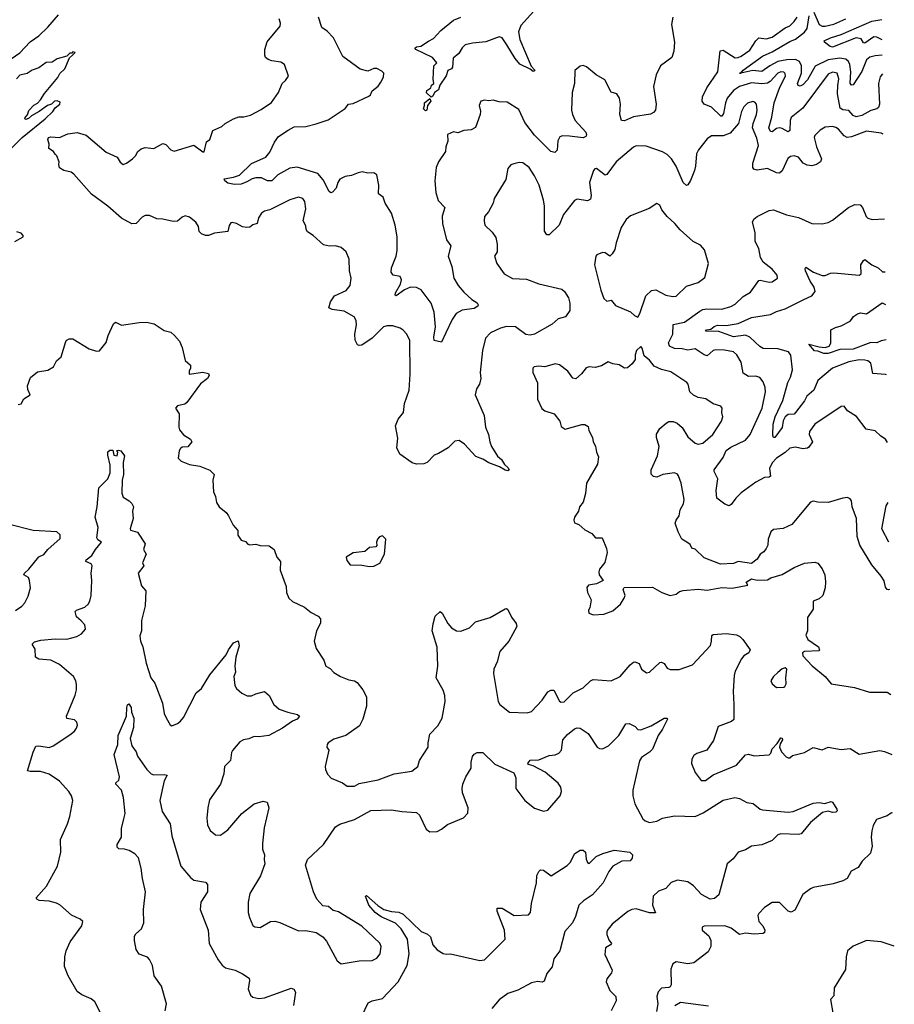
# Model space of a CAD drawing. Extents: x 2057697 to 2160550, y 827490 to 1016834.
# Tile 328 of 509: x 2138374 to 2144304, y 944482 to 951158. Entities that reach past the tile are written whole.
import ezdxf

# ---------------------------------------------------------------- set-up
doc = ezdxf.new("R2010")
doc.units = 0

msp = doc.modelspace()

# ---------------------------------------------------------------- linework, layer by layer
at = {"layer": '0CON20XD'}
for points in [[(2138317, 950893), (2138375, 950932.5), (2138445, 951006.7), (2138505, 951047.5), (2138565, 951107.5), (2138638.5, 951191.5)], [(2144229.6, 950382.7), (2144215, 950388.5), (2144115, 950402), (2144015, 950363.1), (2143985, 950359.3), (2143965, 950371.2), (2143926.9, 950415), (2143907.4, 950427.4), (2143885, 950433.1), (2143835, 950428.6), (2143801.3, 950408.7), (2143766.4, 950373.6), (2143760.8, 950359.2), (2143776.1, 950295), (2143811.5, 950215), (2143803.1, 950195), (2143775.9, 950175.9), (2143745, 950166.1), (2143712.3, 950172.3), (2143685.3, 950185.3), (2143655, 950225.6), (2143625, 950235.5), (2143600.4, 950229.6), (2143582.7, 950217.3), (2143545, 950132), (2143525, 950116.7), (2143505, 950120), (2143445, 950149.1), (2143375, 950138.5), (2143350.8, 950145), (2143344.5, 950155), (2143345.5, 950185.5), (2143383.8, 950305), (2143372.5, 950355), (2143343.1, 950425), (2143346.8, 950455), (2143370.4, 950515), (2143375.4, 950545.4), (2143368.9, 950585), (2143358.3, 950598.3), (2143345, 950603.1), (2143308, 950592), (2143285, 950567.5), (2143268.5, 950535), (2143248.5, 950455), (2143191.5, 950388.5), (2143145, 950370.4), (2143065, 950370), (2143035, 950350), (2142976.2, 950275), (2142962.7, 950247.3), (2142956.9, 950165), (2142948.6, 950135), (2142922.4, 950067.6), (2142905, 950037.5), (2142895, 950033.8), (2142873.7, 950053.7), (2142825, 950165.7), (2142794, 950214), (2142765, 950244.4), (2142732, 950262), (2142621.1, 950301.1), (2142555, 950302.5), (2142535, 950294.5), (2142419.2, 950195), (2142355, 950108.8), (2142345, 950103.3), (2142285, 950150), (2142273.6, 950146.4), (2142264.1, 950135.9), (2142238, 950055), (2142250, 949965), (2142245, 949941.2), (2142225, 949930), (2142155, 949940), (2142135, 949932), (2142062.2, 949837.8), (2142031.4, 949765), (2141965, 949698.8), (2141948.8, 949698.8), (2141932.9, 949725), (2141931.5, 949895), (2141925.5, 949935), (2141895.3, 950035), (2141865, 950098.8), (2141829.2, 950155), (2141785, 950186.9), (2141761.2, 950188.8), (2141725, 950180.8), (2141705, 950173.8), (2141685, 950150), (2141670, 950075), (2141592, 949945), (2141583.8, 949915), (2141553.3, 949855), (2141526.4, 949823.6), (2141522.5, 949795), (2141527.5, 949765), (2141577.8, 949717.8), (2141601.7, 949681.7), (2141612, 949635), (2141612.5, 949585), (2141593.3, 949555), (2141610, 949505), (2141660, 949435), (2141715, 949402.5), (2141809.7, 949399.7), (2141895, 949366), (2142050.6, 949330.6), (2142068, 949315), (2142095, 949272.5), (2142104, 949235), (2142104, 949186), (2142075, 949143.3), (2142025, 949130), (2141985.5, 949094.5), (2141865, 949025.5), (2141835, 949020), (2141805, 949024.5), (2141735.3, 949075.3), (2141675, 949077.5), (2141633.6, 949066.4), (2141565.4, 949034.6), (2141531.7, 948998.3), (2141511.9, 948915), (2141496, 948765), (2141500, 948725), (2141492.3, 948687.7), (2141472, 948655), (2141462, 948615), (2141524.4, 948475), (2141532.1, 948395), (2141552.5, 948345), (2141560.9, 948295), (2141572.7, 948265), (2141615, 948198), (2141642, 948175), (2141662, 948142), (2141685, 948122.5), (2141692.5, 948105), (2141685, 948100), (2141665, 948104.2), (2141626.9, 948126.9), (2141555, 948152.5), (2141515, 948177.5), (2141465.9, 948195.9), (2141390.9, 948280.9), (2141354.1, 948304.1), (2141325, 948301.2), (2141280, 948255), (2141215, 948216.2), (2141185, 948206), (2141136.7, 948155), (2141115, 948146), (2141065, 948144), (2141035, 948152.5), (2140951.7, 948211.7), (2140932.5, 948255), (2140938.3, 948321.7), (2140922, 948405), (2140940.3, 948449.7), (2140976, 948495), (2140984.3, 948555), (2141015.8, 948645.8), (2141021.2, 948755), (2141018.9, 948985), (2140997.6, 949027.6), (2140975, 949052), (2140955, 949065.8), (2140905, 949082), (2140865, 949082.5), (2140840, 949075), (2140765, 948999.4), (2140695, 948951.9), (2140675, 948949.2), (2140664.5, 948954.5), (2140650, 948985), (2140646.7, 949025), (2140658.2, 949088.2), (2140655, 949117.5), (2140643.1, 949143.1), (2140575, 949182.2), (2140493.4, 949193.4), (2140471.2, 949205), (2140481.4, 949245), (2140509.2, 949285), (2140587.6, 949322.4), (2140615.8, 949355), (2140620.8, 949405), (2140610, 949455), (2140608.6, 949535), (2140588, 949585), (2140555, 949612.5), (2140515.5, 949625.5), (2140475, 949622.5), (2140435, 949631.9), (2140365, 949695.8), (2140325, 949719.2), (2140316.9, 949735), (2140315, 949760), (2140295.8, 949795), (2140314.4, 949875), (2140308.1, 949925), (2140295, 949946), (2140265, 949954), (2140205, 949937.5), (2140070.9, 949869.1), (2140035, 949859.2), (2140013.8, 949845), (2139994, 949815), (2139985, 949776.7), (2139955, 949767.5), (2139935, 949751.2), (2139915, 949748), (2139885, 949754), (2139845, 949776.2), (2139815, 949783.3), (2139805, 949780), (2139795, 949762.5), (2139785, 949722.5), (2139695, 949711.2), (2139655, 949693.8), (2139635, 949693.8), (2139607.5, 949705), (2139592.3, 949722.3), (2139586, 949755), (2139568.8, 949785), (2139525, 949818), (2139497.3, 949827.3), (2139475, 949820), (2139445, 949792), (2139415, 949788.8), (2139345, 949806), (2139305, 949808.8), (2139255, 949829.2), (2139225, 949829.2), (2139205, 949819.2), (2139165, 949775.6), (2139135, 949773.1), (2139065, 949811.5), (2138972.5, 949892.5), (2138860.5, 949975), (2138741.5, 950111.5), (2138723.5, 950123.5), (2138673.3, 950135), (2138645, 950154), (2138638.8, 950175), (2138642.5, 950195), (2138626.7, 950235), (2138615.8, 950245.8), (2138603.3, 950265), (2138571.2, 950285), (2138574, 950315), (2138565.8, 950345), (2138570, 950360), (2138585, 950364.2), (2138645, 950360), (2138700, 950385), (2138765, 950391.9), (2138825, 950375.6), (2138960.6, 950260.6), (2139036.2, 950226.2), (2139055, 950191.2), (2139075, 950176), (2139098.8, 950185), (2139139.2, 950215), (2139159.2, 950235), (2139175.8, 950264.2), (2139198, 950282), (2139225, 950290.8), (2139285, 950284.2), (2139345, 950318), (2139365, 950310.8), (2139400, 950275), (2139422.7, 950267.3), (2139555, 950307.1), (2139615, 950260.8), (2139625, 950261.2), (2139640.5, 950329.5), (2139662.5, 950345), (2139684.2, 950405.8), (2139745, 950433.3), (2139766.7, 950455), (2139825, 950486), (2139860.9, 950499.1), (2139895, 950498.9), (2139938.6, 950511.4), (2140010.9, 950549.1), (2140082.6, 950597.4), (2140130, 950665), (2140154.2, 950725), (2140176.2, 950745), (2140196.2, 950775), (2140170, 950855), (2140145, 950870.8), (2140085, 950878), (2140058.3, 950888.3), (2140041.7, 950901.7), (2140036.2, 950916.2), (2140036, 950955), (2140052, 951008), (2140140.8, 951115), (2140142.5, 951135), (2140133, 951163)], [(2142803.5, 951175), (2142794.5, 951125), (2142814.4, 951005), (2142810.5, 950945), (2142795, 950901.2), (2142718, 950845), (2142690, 950785), (2142671.9, 950705), (2142689.2, 950585), (2142685.8, 950544.2), (2142672.3, 950527.7), (2142652, 950518), (2142535, 950499.4), (2142475, 950471.4), (2142455, 950473.8), (2142444.2, 950515), (2142448.9, 950585), (2142441.4, 950625), (2142423.3, 950655), (2142385, 950666.7), (2142341.1, 950751.1), (2142283.3, 950785), (2142218.3, 950838.3), (2142195, 950847.5), (2142175, 950842.5), (2142137.5, 950812.5), (2142136.2, 950725), (2142119.4, 950665), (2142114.6, 950544.6), (2142121.5, 950515), (2142141.1, 950475), (2142213.6, 950395), (2142218.2, 950375), (2142212.9, 950365), (2142195, 950356.4), (2142101.3, 950368.7), (2142055, 950370), (2142036.8, 950363.2), (2142023.6, 950336.4), (2142017.5, 950272.5), (2142003.3, 950256.7), (2141975, 950264.2), (2141864.3, 950374.3), (2141800.3, 950460.3), (2141758.7, 950548.7), (2141678.8, 950598.8), (2141625, 950600), (2141585, 950611.2), (2141555, 950606.7), (2141525, 950612.5), (2141500, 950605), (2141490, 950575), (2141498, 950538), (2141495.7, 950515), (2141465, 950428), (2141435, 950410.8), (2141385, 950405.8), (2141345, 950390), (2141315, 950397.5), (2141275, 950380), (2141276.7, 950335), (2141263.9, 950296.1), (2141261.2, 950265), (2141214.3, 950195), (2141198.2, 950155), (2141189.6, 950065), (2141196, 949986), (2141212.1, 949932.1), (2141256.2, 949885), (2141238.5, 949825), (2141240.5, 949775), (2141268.1, 949665), (2141297.5, 949625), (2141280, 949555), (2141303.3, 949485), (2141318.5, 949405), (2141346.6, 949356.6), (2141385, 949310), (2141439.7, 949259.7), (2141475, 949238.8), (2141483.3, 949225), (2141480, 949215), (2141455, 949200), (2141375, 949187.5), (2141333.8, 949166.2), (2141305.7, 949125), (2141264.3, 949035), (2141235, 948972.5), (2141185, 948982.5), (2141182.2, 949005), (2141193.9, 949075), (2141185, 949173.8), (2141165, 949236), (2141097.3, 949327.3), (2141065, 949341.4), (2141025, 949343.3), (2140982.7, 949327.3), (2140926.2, 949285), (2140919.3, 949289.3), (2140922.2, 949305), (2140955.6, 949364.4), (2140962, 949395), (2140955, 949416.7), (2140907.5, 949425), (2140892.5, 949445), (2140896, 949475), (2140926.3, 949553.7), (2140933.2, 949593.2), (2140933.5, 949685), (2140920.5, 949765), (2140895, 949846.7), (2140851.4, 949915), (2140839.2, 949955), (2140806.6, 949976.6), (2140810, 950035), (2140795, 950106.2), (2140775, 950118.6), (2140735, 950116.2), (2140695.3, 950125.3), (2140669.5, 950120.5), (2140625, 950101.2), (2140582, 950095), (2140545, 950076.7), (2140530.9, 950055), (2140520, 950015), (2140495, 949987.5), (2140485, 949984), (2140473.1, 949993.1), (2140432.6, 950072.6), (2140395.9, 950115.9), (2140255, 950157), (2140205, 950150.2), (2140124.6, 950105.4), (2140084.7, 950064.7), (2140055, 950064.7), (2140015, 950084.7), (2139975, 950085.4), (2139950.3, 950079.7), (2139915, 950058.2), (2139875, 950043.5), (2139830.9, 950040.9), (2139785, 950049.2), (2139764.5, 950065), (2139760.3, 950079.7), (2139825, 950090.6), (2139865, 950104.4), (2139945, 950183.5), (2140043.6, 950226.4), (2140071.2, 950258.8), (2140102.5, 950327.5), (2140128.8, 950365), (2140195, 950409.2), (2140235, 950432), (2140315, 950434.5), (2140385, 950451.2), (2140465, 950479.5), (2140581.2, 950555), (2140603.8, 950585), (2140635, 950590), (2140741.2, 950638.8), (2140752.3, 950647.7), (2140763.8, 950675), (2140803.9, 950706.1), (2140823.3, 950735), (2140841.7, 950768.3), (2140843.8, 950795), (2140829.7, 950809.7), (2140795, 950825.8), (2140775, 950827.5), (2140735, 950808.8), (2140682.5, 950822.5), (2140565, 950908.9), (2140501.4, 951035), (2140459.4, 951079.4), (2140424, 951105), (2140401.2, 951175)], [(2141860.4, 951215), (2141772.1, 951117.9), (2141756.1, 951075), (2141765, 951022.5), (2141842.3, 950842.3), (2141866.7, 950815), (2141865, 950810), (2141855, 950806.7), (2141835, 950823.3), (2141765, 950856), (2141734.6, 950895), (2141678.3, 950988.3), (2141645, 951034.5), (2141625, 951041.5), (2141535, 951007.3), (2141445, 950999.1), (2141393.8, 950986.2), (2141375, 950968), (2141351.1, 950928.9), (2141314, 950896), (2141308.8, 950835), (2141302.5, 950825), (2141277.5, 950812.5), (2141265, 950777.5), (2141223.8, 950715), (2141215, 950681.2), (2141187.5, 950665), (2141175, 950638.8), (2141165, 950632.5), (2141132, 950662), (2141135, 950676.7), (2141162.5, 950695), (2141166.4, 950713.6), (2141182.5, 950725), (2141176.7, 950755), (2141183.3, 950845), (2141202.5, 950865), (2141172.3, 950902.3), (2141060, 950955), (2141052.5, 950965), (2141065, 950973.3), (2141095, 950978), (2141145, 951013.3), (2141180.7, 951029.3), (2141228.8, 951085), (2141314.5, 951155.5), (2141364.6, 951175.4)], [(2144224.1, 950790.4), (2144208.7, 950771.3), (2144196.5, 950725), (2144203.9, 950586.1), (2144197.7, 950562.3), (2144186.7, 950553.3), (2144145, 950542.7), (2144085, 950508.4), (2144045, 950498.8), (2144025, 950507.8), (2143995, 950541.9), (2143955, 950546.4), (2143936.9, 950556.9), (2143918.1, 950655), (2143922.4, 950712.4), (2143927.4, 950757.4), (2143916.4, 950795), (2143885, 950802.4), (2143855, 950788.7), (2143685, 950558.2), (2143605.9, 950494.1), (2143598.2, 950475), (2143595, 950407.5), (2143585, 950397.5), (2143545, 950420.6), (2143525, 950424.7), (2143505, 950420), (2143475, 950398.6), (2143465, 950399.2), (2143452.9, 950425), (2143473.9, 950496.1), (2143489.8, 950595), (2143528.8, 950701.2), (2143566.2, 950775), (2143565, 950793.8), (2143555, 950802.5), (2143535, 950804.6), (2143515, 950795.9), (2143462.3, 950737.7), (2143445, 950728.1), (2143405, 950722), (2143335, 950728.8), (2143255.6, 950705), (2143215, 950677.6), (2143172.1, 950625), (2143160, 950595), (2143147.2, 950522.8), (2143135, 950504.4), (2143127.3, 950502.7), (2143063.9, 950563.9), (2143015, 950585.4), (2143002.6, 950605), (2143004.7, 950635), (2143033.4, 950695), (2143108.7, 950805), (2143123.1, 950946.9), (2143145, 950951.8), (2143225, 950899.3), (2143245, 950900.4), (2143265, 950910.4), (2143325, 950951.5), (2143366.2, 951015), (2143385, 951033.8), (2143435, 951029.1), (2143475, 951038.8), (2143565, 951102.8), (2143595, 951116.8), (2143625, 951144.5), (2143645, 951175.7)], [(2144222.4, 950917.5), (2144175, 950913.2), (2144137.3, 950902.7), (2144115, 950884.6), (2144084.5, 950805.5), (2144024.4, 950715.6), (2144015, 950713.5), (2144005, 950726.7), (2144008.5, 950805), (2144003.4, 950855), (2143992.9, 950875), (2143975, 950890.6), (2143935, 950896), (2143854.8, 950885.2), (2143767.2, 950842.7), (2143715, 950749.6), (2143685, 950716.7), (2143665, 950707.1), (2143652.5, 950712.5), (2143648.1, 950725), (2143675.2, 950794.8), (2143675.2, 950845), (2143661.9, 950875), (2143635, 950887.9), (2143575, 950886.7), (2143515, 950873.6), (2143459.2, 950845), (2143405, 950806.9), (2143345, 950812.4), (2143263.8, 950796.3), (2143254.4, 950794.4), (2143263.8, 950796.3), (2143278.6, 950815), (2143410, 950910), (2143475, 950939.1), (2143595, 951010.3), (2143635, 951025.7), (2143696, 951074), (2143712.4, 951097.6), (2143727.8, 951185)], [(2143757.9, 951207.9), (2143793.7, 951125), (2143814.5, 951114.5), (2143835, 951113.9), (2143895, 951127.4), (2143976.2, 951163.8)], [(2144221, 951020.7), (2144185, 951038.3), (2144165, 951040.5), (2144105, 950997.9), (2144095, 951000), (2144079.1, 951029.1), (2144045, 951034.8), (2143885, 950970.5), (2143868.5, 950975), (2143831.4, 951005), (2143828.8, 951015), (2143871.9, 951035), (2143943.5, 951056.5), (2144151.4, 951148.6), (2144219.1, 951160)], [(2138285, 950253.6), (2138391.2, 950358.8), (2138547.5, 950485), (2138600, 950535), (2138615, 950560), (2138647.5, 950585), (2138648.3, 950598.3), (2138627.5, 950607.5), (2138610, 950605), (2138590, 950585), (2138563.9, 950576.1), (2138507.5, 950535), (2138453.8, 950506.2), (2138435, 950487.5), (2138415, 950480), (2138410, 950485), (2138412.5, 950495), (2138427, 950513), (2138437, 950543), (2138470.7, 950579.3), (2138495, 950592.5), (2138516.4, 950613.6), (2138543.6, 950656.4), (2138632.5, 950765), (2138647, 950793), (2138680, 950825), (2138711.7, 950898.3), (2138731.7, 950918.3), (2138750, 950935), (2138735, 950940), (2138728.3, 950931.7), (2138715, 950930), (2138695, 950910), (2138628.3, 950891.7), (2138595, 950870), (2138555, 950867.5), (2138505, 950832.5), (2138460, 950815), (2138425, 950792.5), (2138375, 950782.5), (2138353, 950757)], [(2141125, 950540), (2141112.9, 950552.9), (2141120, 950575), (2141118.8, 950595), (2141155, 950623.3), (2141161.2, 950605), (2141140, 950575), (2141135, 950543.8), (2141125, 950540)], [(2142565, 949140), (2142580, 949165), (2142620, 949285), (2142658.8, 949321.2), (2142686.8, 949326.8), (2142755, 949289.2), (2142801.7, 949281.7), (2142825, 949284.2), (2142895, 949351.1), (2142975, 949377.1), (2143019.8, 949410.2), (2143044.3, 949505), (2143016.9, 949596.9), (2142989.1, 949629.1), (2142941.2, 949655), (2142853.1, 949733.1), (2142816.3, 949776.3), (2142763.2, 949823.2), (2142728.8, 949868.8), (2142715, 949901.2), (2142695, 949912), (2142642.7, 949877.3), (2142515, 949827.1), (2142486.6, 949803.4), (2142451.3, 949748.7), (2142418.1, 949645), (2142410.5, 949599.5), (2142390.3, 949569.7), (2142375, 949553.8), (2142345, 949576.2), (2142325, 949578.8), (2142286.4, 949563.6), (2142280, 949555), (2142271.2, 949495), (2142314.2, 949325), (2142335, 949267.5), (2142355, 949248.8), (2142385, 949256.7), (2142415, 949219.2), (2142516.1, 949176.1), (2142541.7, 949151.7), (2142565, 949140)], [(2144257.9, 948291.8), (2144245, 948314), (2144213.8, 948333.8), (2144175, 948370), (2144112.7, 948382.7), (2144048.3, 948468.3), (2143987.5, 948505), (2143965, 948536.7), (2143945, 948536.2), (2143765, 948415.7), (2143728.6, 948365), (2143726.9, 948345), (2143748.6, 948295), (2143725, 948260), (2143715, 948252.9), (2143685, 948249.1), (2143635, 948259.2), (2143595, 948253.1), (2143565, 948223.3), (2143505.6, 948185), (2143475, 948154.3), (2143457.9, 948115), (2143465, 948064), (2143455, 948056.9), (2143425, 948054.4), (2143365, 948021.5), (2143265, 947951.1), (2143228.8, 947915), (2143198.8, 947871.2), (2143185, 947861.9), (2143155, 947872.5), (2143101.9, 947915), (2143095.4, 947965), (2143107.1, 948045), (2143082, 948095), (2143083.8, 948105), (2143145, 948190), (2143165, 948237.5), (2143195, 948259.6), (2143295, 948306.9), (2143327.8, 948345), (2143407.5, 948525), (2143431.4, 948635), (2143428.6, 948665), (2143415, 948703.3), (2143392.9, 948732.9), (2143365, 948740), (2143315, 948738.9), (2143280.5, 948760.5), (2143265.4, 948835), (2143236.1, 948886.1), (2143215, 948905.4), (2143152.6, 948917.4), (2143095, 948920), (2143075, 948914.4), (2143035, 948879.6), (2143015, 948885.4), (2142955, 948926.2), (2142905, 948917.5), (2142865, 948927.1), (2142815, 948928), (2142779.4, 948945), (2142772.2, 948967.8), (2142801.8, 949025), (2142805, 949090.8), (2142881.8, 949108.2), (2142985, 949182.7), (2143005, 949193.6), (2143032.7, 949197.3), (2143135, 949195.8), (2143195.8, 949214.2), (2143225, 949228.5), (2143279.5, 949280.5), (2143328.9, 949311.1), (2143385, 949389.2), (2143395, 949392.5), (2143455, 949378.8), (2143475, 949380), (2143513.3, 949405), (2143510, 949425), (2143477, 949467), (2143415, 949513.3), (2143396.9, 949545), (2143385.5, 949605.5), (2143360, 949655), (2143361.4, 949715), (2143342.5, 949785), (2143350.8, 949805), (2143375, 949824.2), (2143455, 949864.3), (2143485, 949868.8), (2143572.5, 949835), (2143655, 949815.6), (2143745, 949775.8), (2143815.7, 949774.3), (2143855, 949782.9), (2143885, 949798.6), (2143992.5, 949885), (2144035.9, 949905.9), (2144071.7, 949901.7), (2144088, 949885), (2144112.7, 949822.7), (2144125, 949812), (2144155, 949804.2), (2144237.4, 949807.4)], [(2138342.5, 949655), (2138398.8, 949685), (2138398.8, 949695), (2138385, 949710), (2138355, 949720)], [(2144251.7, 948749.7), (2144245, 948751.2), (2144159.4, 948759.4), (2144145, 948828.6), (2144125.8, 948845), (2144105, 948850.4), (2144065, 948850.9), (2143995, 948838.9), (2143886.2, 948795), (2143785, 948710.8), (2143759.1, 948645), (2143712.1, 948605), (2143695.8, 948574.2), (2143635, 948494.2), (2143625, 948484.3), (2143585, 948481.2), (2143564.8, 948465.2), (2143551.1, 948438.9), (2143545, 948393.3), (2143495, 948324.2), (2143485, 948326.2), (2143480.2, 948340.2), (2143482.5, 948415), (2143495.4, 948465), (2143548.8, 948575), (2143581.7, 948698.3), (2143600.6, 948735), (2143613.8, 948785), (2143602.9, 948882.9), (2143586.7, 948905), (2143515, 948925.6), (2143415, 948927.7), (2143391.5, 948941.5), (2143325.3, 949005.3), (2143295, 949019.7), (2143215, 949008.3), (2143115, 949044.8), (2143023.8, 949045), (2143030, 949055), (2143061.1, 949058.9), (2143082.6, 949077.4), (2143105, 949086.7), (2143165, 949084.8), (2143245, 949098.8), (2143335, 949139.2), (2143465, 949158.1), (2143505, 949179.5), (2143563.6, 949196.4), (2143690.1, 949259.9), (2143744, 949286), (2143766.5, 949315), (2143760, 949345), (2143733.9, 949385), (2143701.5, 949455), (2143699.3, 949470.7), (2143705, 949480), (2143756.2, 949446.2), (2143815, 949423.3), (2143835, 949423.3), (2143870.9, 949439.1), (2143895, 949441.9), (2144065, 949426), (2144080, 949435), (2144077.5, 949495), (2144095, 949526.2), (2144105, 949532.5), (2144152.9, 949495), (2144195.7, 949475), (2144225, 949448.1), (2144242.3, 949447.3)], [(2144248.5, 948986.7), (2144215, 948981.4), (2144185, 948967.8), (2144145, 948969.4), (2144025, 948924.2), (2143935, 948921.2), (2143855, 948894.2), (2143826.2, 948895), (2143785, 948911.4), (2143762.2, 948912.2), (2143725, 948957.5), (2143795, 948938.9), (2143835, 948936.2), (2143862, 948945), (2143874.4, 948965), (2143874.1, 949055.9), (2143905, 949072), (2143945, 949082.9), (2144005.4, 949114.6), (2144015, 949125.8), (2144028.1, 949145), (2144055, 949164.4), (2144075, 949170), (2144115, 949162.9), (2144222.6, 949237.4), (2144245.3, 949226.3)], [(2138365, 948548.8), (2138383.6, 948553.6), (2138402.3, 948587.7), (2138445.6, 948614.4), (2138429.5, 948649.5), (2138428, 948675), (2138448.6, 948731.4), (2138495, 948770.8), (2138565, 948782.5), (2138603.8, 948805), (2138623.3, 948845), (2138655, 948872.5), (2138686.7, 948975), (2138695, 948986.2), (2138710, 948995), (2138735, 948993.8), (2138845, 948926.2), (2138895, 948910), (2138915, 948913.3), (2138960.7, 948969.3), (2138974.1, 949015.9), (2139010, 949095), (2139023.6, 949106.4), (2139065, 949086.7), (2139185, 949105.7), (2139235, 949107.1), (2139285.8, 949095.8), (2139355, 949050), (2139398.8, 949038.8), (2139425, 949017.5), (2139457.5, 948977.5), (2139476.7, 948935), (2139496.4, 948846.4), (2139532.5, 948815), (2139532.5, 948795), (2139522.5, 948775), (2139523.8, 948753.8), (2139615, 948768), (2139655, 948760), (2139660, 948745), (2139647.5, 948725), (2139600.7, 948689.3), (2139508.3, 948561.7), (2139495, 948552), (2139445, 948540), (2139431.4, 948525), (2139455.8, 948485), (2139453.8, 948395), (2139458.3, 948378.3), (2139485, 948343.3), (2139532.5, 948315), (2139542.5, 948295), (2139515, 948261.2), (2139475, 948258.8), (2139465, 948250), (2139456, 948234), (2139448.8, 948185), (2139470, 948165), (2139525, 948141.2), (2139595, 948131.2), (2139663.3, 948103.3), (2139692.5, 948075), (2139684, 948035), (2139687.7, 947957.7), (2139702, 947925), (2139708, 947885), (2139726.7, 947855), (2139775, 947816.7), (2139790, 947795), (2139821.7, 947731.7), (2139852.5, 947695), (2139853.8, 947663.8), (2139875, 947630), (2139905, 947620), (2139921.7, 947601.7), (2139935, 947596.7), (2139975, 947602), (2140005, 947592.9), (2140065, 947590), (2140098.8, 947565), (2140118.8, 947515), (2140143.3, 947485), (2140140.8, 947425), (2140180.6, 947315), (2140184.4, 947274.4), (2140200, 947235), (2140225, 947213.8), (2140305.5, 947175.5), (2140349.8, 947139.8), (2140397.5, 947115), (2140414.3, 947095), (2140414.2, 947065.8), (2140387.5, 947015), (2140370.8, 946945), (2140384.2, 946895), (2140436.2, 946815), (2140450, 946775), (2140478.3, 946758.3), (2140505, 946731.2), (2140550, 946705), (2140605, 946681.2), (2140645, 946676.2), (2140662.5, 946665), (2140701.2, 946615), (2140726.2, 946566.2), (2140726.6, 946503.4), (2140702, 946415), (2140679.1, 946370.9), (2140585, 946304.3), (2140505, 946280.6), (2140466.7, 946255), (2140458.8, 946245), (2140456.2, 946225), (2140470, 946205), (2140446.2, 946095), (2140446.7, 946075), (2140461.7, 946041.7), (2140485.9, 946015.9), (2140562.5, 945985), (2140595, 945961.2), (2140645, 945961.2), (2140675, 945980), (2140805, 946004.2), (2140914.3, 946045.7), (2141033.6, 946063.6), (2141073.3, 946095), (2141084, 946135), (2141143.3, 946225), (2141143.3, 946255), (2141156, 946315), (2141209.5, 946370.5), (2141237.8, 946422.2), (2141259.1, 946535), (2141257.1, 946575), (2141245, 946613.3), (2141198.8, 946695), (2141208.8, 946775), (2141205.9, 946904.1), (2141171.4, 947015), (2141178.7, 947061.3), (2141192, 947115), (2141225, 947146.2), (2141238.8, 947135), (2141278.1, 947065), (2141303.1, 947035), (2141335, 947013.5), (2141365, 947011.5), (2141424, 947035), (2141465, 947075.7), (2141565, 947105.7), (2141665, 947163.3), (2141675, 947166.2), (2141685, 947160), (2141708.1, 947108.1), (2141740, 947065), (2141744, 947045), (2141690.6, 946945), (2141630.5, 946875), (2141611.1, 946805), (2141589.5, 946755), (2141587.8, 946725), (2141617.5, 946535), (2141628.8, 946515), (2141695, 946464.2), (2141815, 946457.8), (2141845, 946467.5), (2141916.5, 946543.5), (2141955, 946601.2), (2141975, 946613.3), (2141995, 946613.3), (2142035, 946537.5), (2142045, 946530), (2142065, 946533.8), (2142125.9, 946594.1), (2142195, 946628.8), (2142244.4, 946675.6), (2142262.5, 946685), (2142384.6, 946675.4), (2142446.1, 946703.9), (2142514.2, 946785), (2142535, 946801.2), (2142545, 946803.3), (2142575, 946792.5), (2142591.2, 946755), (2142625, 946728.8), (2142645, 946733.8), (2142715, 946800), (2142725, 946802), (2142745, 946792), (2142765, 946762), (2142785, 946751.4), (2142845, 946752.9), (2142935, 946784.4), (2143057.1, 946915), (2143065.8, 946945), (2143066.7, 946983.3), (2143075, 946990), (2143165, 946995.6), (2143235, 946987.5), (2143256.7, 946975), (2143277.5, 946955), (2143326.9, 946885), (2143318.6, 946865), (2143285, 946846), (2143269.2, 946825), (2143225, 946740), (2143218.3, 946711.7), (2143210.6, 946605), (2143217.1, 946515), (2143215.9, 946414.1), (2143199.5, 946400.5), (2143110, 946365), (2143079.1, 946270.9), (2143033.9, 946206.1), (2142966.1, 946183.9), (2142945, 946170), (2142932, 946145), (2142930, 946115), (2142954.1, 946054.1), (2142995, 946000), (2143025, 945999.2), (2143075, 946037.5), (2143235.4, 946104.6), (2143295.7, 946174.3), (2143315, 946179.2), (2143355, 946166), (2143455.9, 946174.1), (2143466.2, 946185), (2143476.2, 946215), (2143510, 946250), (2143535, 946288.8), (2143545, 946286.7), (2143546.2, 946275), (2143531.2, 946248.8), (2143526.7, 946225), (2143540, 946195), (2143570.5, 946160.5), (2143585, 946152.5), (2143595, 946153.3), (2143615, 946170), (2143695, 946188.8), (2143755, 946223.3), (2143815, 946208.8), (2143855, 946225.6), (2143945, 946208.9), (2144005, 946217.1), (2144065, 946179.2), (2144205, 946204), (2144237.3, 946197.3), (2144286.6, 946175.3)], [(2144271.4, 947294.4), (2144265, 947292.5), (2144255, 947295.7), (2144245, 947310), (2144235, 947353.8), (2144215, 947386), (2144150.9, 947460.9), (2144070.8, 947595), (2144053.3, 947655), (2144047.3, 947775), (2144019.2, 947855), (2144014, 947895), (2144005, 947910), (2143987.7, 947917.7), (2143955, 947914), (2143855, 947884.3), (2143785.8, 947885.8), (2143755, 947892.5), (2143735, 947887.5), (2143610, 947735), (2143551.2, 947708.8), (2143485, 947702.5), (2143466.7, 947685), (2143449.2, 947635), (2143447.5, 947595), (2143435, 947573.3), (2143419.2, 947550.8), (2143395, 947533.3), (2143375, 947501.2), (2143335, 947471.2), (2143245, 947484.2), (2143215, 947472), (2143125, 947467.5), (2143015, 947510), (2142955, 947567.5), (2142932.5, 947575), (2142919.2, 947599.2), (2142897.5, 947615), (2142863.3, 947635), (2142838, 947685), (2142819.2, 947745), (2142824.4, 947765.6), (2142845.8, 947795), (2142853.3, 947835), (2142874, 947875), (2142879.2, 947905), (2142859.4, 948015), (2142842, 948065), (2142835, 948076.2), (2142815, 948086.2), (2142733.9, 948073.9), (2142695, 948056), (2142670.8, 948060.8), (2142656.7, 948076.7), (2142656.2, 948105), (2142698.1, 948201.9), (2142710.6, 948265), (2142692.5, 948325), (2142693, 948347), (2142714.6, 948385.4), (2142757.5, 948422.5), (2142775, 948432.9), (2142805, 948434.3), (2142831.7, 948421.7), (2142865, 948393.1), (2142905, 948330), (2142955, 948287.8), (2142975, 948280.5), (2143005, 948287.3), (2143074.4, 948345), (2143132.9, 948435), (2143140.8, 948465), (2143133.8, 948495), (2143136.2, 948525), (2143127.5, 948537.5), (2143075, 948552.9), (2143026.6, 948586.6), (2142975, 948595.8), (2142941.7, 948611.7), (2142918, 948635), (2142905.8, 948685.8), (2142897.3, 948697.3), (2142789.3, 948769.3), (2142725.5, 948785.5), (2142675, 948809.2), (2142645, 948848.8), (2142609.3, 948879.3), (2142595, 948930), (2142585, 948942.5), (2142556.7, 948915), (2142547.5, 948885), (2142547.5, 948855), (2142527.5, 948825), (2142495, 948796.7), (2142475, 948796.2), (2142437.7, 948817.7), (2142395, 948824), (2142365, 948838.8), (2142319.1, 948810.9), (2142275, 948800.8), (2142235, 948804.2), (2142215, 948798), (2142183.2, 948756.8), (2142145, 948723.3), (2142125, 948727.5), (2142091.2, 948775), (2142035, 948818.8), (2142005, 948823.8), (2141935, 948804), (2141895, 948808.8), (2141862.5, 948805), (2141853.8, 948795), (2141853.8, 948765), (2141885.8, 948695), (2141886, 948585), (2141915, 948521.2), (2141935.7, 948505.7), (2141997.5, 948485), (2142036.7, 948435), (2142045, 948400), (2142072.5, 948382.5), (2142185, 948413.8), (2142205, 948413.3), (2142229.3, 948399.3), (2142233.6, 948373.6), (2142258.8, 948325), (2142263.3, 948295), (2142277.5, 948267.5), (2142286, 948225), (2142299.2, 948195), (2142291.4, 948145), (2142217.1, 948015), (2142210, 947945), (2142193.9, 947886.1), (2142168.8, 947855), (2142163.8, 947825), (2142136.2, 947785), (2142131.2, 947765), (2142137, 947747), (2142165, 947736.2), (2142205, 947698.8), (2142252.5, 947675), (2142277.5, 947645), (2142322.5, 947645), (2142353, 947573), (2142356.7, 947545), (2142341.7, 947478.3), (2142306.4, 947433.6), (2142300, 947415), (2142304.1, 947394.1), (2142330, 947355), (2142285.8, 947334.2), (2142230, 947325), (2142220.7, 947309.3), (2142223.3, 947275), (2142250, 947225), (2142238.8, 947171.2), (2142231.2, 947155), (2142232.5, 947135), (2142263.8, 947123.8), (2142335, 947127.5), (2142395, 947150), (2142447.5, 947195), (2142472.9, 947235), (2142479.2, 947255), (2142466.7, 947295), (2142471.7, 947308.3), (2142665, 947310), (2142727.5, 947275), (2142785, 947254.4), (2142825, 947263.8), (2142848.3, 947281.7), (2142872.7, 947287.3), (2142975, 947296.7), (2143035, 947290), (2143135, 947308), (2143205, 947303.8), (2143310, 947325), (2143300, 947345), (2143335, 947366), (2143375, 947358.8), (2143445, 947360), (2143466.8, 947373.2), (2143545, 947395.7), (2143625, 947444.2), (2143695, 947474.2), (2143765, 947480), (2143785, 947474), (2143814, 947435), (2143834.2, 947395), (2143837.5, 947347.5), (2143834.3, 947305), (2143819.2, 947255), (2143795, 947230.8), (2143753.3, 947215), (2143755, 947162.5), (2143716.2, 947105), (2143716.2, 947015), (2143704.2, 946985), (2143718.6, 946955), (2143790.8, 946905), (2143796.4, 946883.6), (2143791.7, 946878.3), (2143694.7, 946875.3), (2143682, 946865), (2143683.3, 946845), (2143748.3, 946778.3), (2143835, 946703.8), (2143875.7, 946655.7), (2144035, 946630.8), (2144135, 946599.2), (2144255, 946598), (2144281.1, 946581.8)], [(2138515, 946060.5), (2138445, 946060), (2138427.5, 946065), (2138465, 946192.5), (2138485, 946233.3), (2138505, 946235.8), (2138575, 946224.2), (2138602.5, 946235), (2138715, 946308.8), (2138746.7, 946335), (2138760, 946355), (2138767.5, 946375), (2138762.5, 946395), (2138745, 946410), (2138695, 946420), (2138692, 946435), (2138751.3, 946578.7), (2138760, 946615), (2138760.3, 946650.3), (2138755.7, 946675), (2138739.2, 946705), (2138645, 946785.5), (2138585, 946814.5), (2138505, 946822.9), (2138482.5, 946835), (2138479.3, 946889.3), (2138460, 946925), (2138475, 946940), (2138517.9, 946952.1), (2138615, 946960), (2138695, 946958.6), (2138762.5, 946975), (2138792.5, 946995), (2138820, 947025), (2138816.1, 947056.1), (2138791.4, 947081.4), (2138760.3, 947110.3), (2138751.2, 947145), (2138760, 947155), (2138815, 947175.7), (2138838.6, 947195), (2138850, 947215), (2138858.5, 947255), (2138864.1, 947355), (2138858.2, 947405), (2138866.2, 947455), (2138858.7, 947468.7), (2138822.9, 947485), (2138824.2, 947495), (2138862.5, 947525), (2138887.3, 947565), (2138930, 947615), (2138905, 947631.4), (2138898.5, 947645), (2138906.4, 947715), (2138886.2, 947785), (2138899.2, 947855), (2138910.6, 947985), (2138972.9, 948045), (2138988.6, 948085), (2138987.3, 948137.3), (2138972, 948205), (2138973, 948227), (2138985, 948240), (2139005, 948240), (2139012.5, 948205), (2139035, 948200), (2139040, 948225), (2139030, 948235), (2139045, 948240), (2139060, 948235), (2139085, 948200), (2139075.8, 948155), (2139079.2, 948075), (2139069.2, 948035), (2139067.3, 947947.3), (2139075, 947920), (2139116.7, 947895), (2139135, 947877.5), (2139146.7, 947855), (2139140, 947825), (2139143.8, 947775), (2139123.3, 947705), (2139126.4, 947696.4), (2139174.2, 947684.2), (2139226, 947605), (2139213.8, 947565), (2139232.5, 947535), (2139208, 947475), (2139216.7, 947455), (2139177.1, 947405), (2139199.4, 947319.4), (2139229.2, 947285), (2139224.4, 947185), (2139201.4, 947085), (2139201.2, 947015), (2139188.3, 946981.7), (2139192.5, 946945), (2139209.2, 946905), (2139232.9, 946795), (2139264.4, 946695), (2139289.8, 946659.8), (2139343.1, 946525), (2139354.3, 946455), (2139368, 946425), (2139395, 946377.5), (2139405, 946371.2), (2139445, 946386.2), (2139465, 946402), (2139485, 946427.5), (2139570.6, 946595), (2139606.2, 946623.8), (2139662.9, 946717.1), (2139775, 946851.2), (2139789.2, 946885), (2139825, 946933.8), (2139855, 946947.5), (2139862.3, 946912.3), (2139839.2, 946835), (2139832.5, 946775), (2139837.3, 946735), (2139827.1, 946705), (2139834, 946645), (2139844.2, 946624.2), (2139881.2, 946591.2), (2139916.4, 946573.6), (2139945, 946573.3), (2139975, 946587.5), (2140035, 946602.5), (2140065, 946576.7), (2140098, 946515), (2140133.2, 946483.2), (2140192.1, 946462.1), (2140258.1, 946448.1), (2140271.2, 946435), (2140256.2, 946415), (2140225, 946402.2), (2140156.3, 946353.6), (2140064.5, 946305.5), (2139995.8, 946295.8), (2139965, 946299.2), (2139928.3, 946281.7), (2139892.5, 946275), (2139867, 946263), (2139817.7, 946202.3), (2139810.7, 946189.3), (2139803.6, 946136.4), (2139763.3, 946095), (2139758.8, 946045), (2139736.7, 945975), (2139662.3, 945867.7), (2139650, 945815), (2139644.2, 945744.2), (2139648.3, 945698.3), (2139665, 945661.2), (2139700.9, 945630.9), (2139735, 945630), (2139785.4, 945664.6), (2139880.8, 945775), (2139965, 945842), (2140025, 945860.8), (2140052.7, 945852.7), (2140064.1, 945814.1), (2140032, 945678), (2140021.7, 945571.7), (2140021.4, 945535), (2140034.2, 945495), (2140031.4, 945465), (2140036.9, 945435), (2140007, 945353), (2139935, 945233.3), (2139922.9, 945175), (2139924.3, 945105), (2139932.1, 945072.1), (2139955, 945016.7), (2139967.8, 945007.8), (2140005, 945003.1), (2140075, 945044.2), (2140105, 945047.1), (2140137.9, 945037.9), (2140265, 944980), (2140315, 944983.8), (2140385, 944969.2), (2140429.1, 944939.1), (2140455, 944910), (2140526.2, 944776.2), (2140555, 944756.7), (2140675, 944776.9), (2140765, 944779.2), (2140795, 944796), (2140818.6, 944825), (2140825.7, 944874.3), (2140817.2, 944897.2), (2140695, 945013.1), (2140535, 945110), (2140499.3, 945119.3), (2140467.5, 945145), (2140430.3, 945150.3), (2140390, 945195), (2140366.4, 945245), (2140312.3, 945425), (2140325.6, 945465), (2140434.3, 945565), (2140515.7, 945685), (2140545, 945704.4), (2140644.5, 945735.5), (2140755, 945795.8), (2140895, 945800), (2140965, 945788.8), (2141065, 945783.8), (2141086.2, 945765), (2141130.7, 945670.7), (2141155, 945652.5), (2141205, 945653.8), (2141235, 945668.8), (2141275, 945701.2), (2141382.5, 945747.5), (2141412, 945778), (2141415.5, 945815), (2141376.2, 945916.2), (2141373.5, 945945), (2141379.3, 945975), (2141400, 946025), (2141435.5, 946084.5), (2141435.6, 946125), (2141445, 946163.3), (2141455, 946178.8), (2141475, 946188.8), (2141515, 946188.8), (2141595, 946111.4), (2141725, 946052.5), (2141737.7, 946017.7), (2141737.5, 945945), (2141800, 945865), (2141865, 945812.2), (2141925, 945792.5), (2141955, 945798.8), (2142038.6, 945895), (2142047.8, 945925), (2142042.9, 945955), (2142025, 945980.8), (2141936.9, 946056.9), (2141855, 946100), (2141825, 946107.5), (2141820, 946115), (2141835, 946136.7), (2141895, 946140), (2141965, 946168.6), (2142005, 946172.9), (2142028.8, 946185), (2142047.5, 946205), (2142057.1, 946275), (2142088.8, 946311.2), (2142135, 946350), (2142155, 946356.7), (2142175, 946354.3), (2142229.5, 946319.5), (2142288.8, 946225), (2142305, 946215.8), (2142325, 946214.4), (2142366, 946235), (2142436.2, 946305), (2142485, 946383.3), (2142505.8, 946385.8), (2142546.7, 946365), (2142565, 946346.7), (2142585, 946344.2), (2142655, 946370), (2142745, 946422), (2142765, 946422.5), (2142767.1, 946415), (2142733, 946347), (2142702.9, 946305), (2142665, 946213.1), (2142645, 946191.9), (2142590, 946155), (2142576.1, 946133.9), (2142530.8, 945935), (2142531.4, 945895), (2142545, 945842.5), (2142599.7, 945739.7), (2142615.8, 945725.8), (2142645, 945716), (2142695, 945724.3), (2142733.3, 945745), (2142815, 945760), (2142955, 945756.8), (2143008.3, 945781.7), (2143145, 945867.1), (2143223.9, 945883.9), (2143255, 945877.5), (2143305, 945851.2), (2143347.5, 945845), (2143395.7, 945805.7), (2143410.3, 945800.3), (2143585, 945785.6), (2143619.3, 945790.7), (2143753.2, 945846.8), (2143795, 945851.2), (2143833.6, 945843.6), (2143875, 945857.5), (2143885, 945853.3), (2143913.8, 945805), (2143916.2, 945795), (2143906.7, 945785), (2143885, 945783.3), (2143855, 945791.9), (2143816.4, 945783.6), (2143735, 945716), (2143671.7, 945638.3), (2143655, 945634.3), (2143535, 945638.6), (2143515, 945632), (2143475, 945593.8), (2143406.5, 945563.5), (2143336.7, 945555), (2143295, 945530), (2143245, 945513.8), (2143211.7, 945468.3), (2143170, 945435), (2143113.8, 945225), (2143085, 945200), (2143055, 945195.8), (2142997.2, 945227.2), (2142942.9, 945285), (2142905, 945312.9), (2142835, 945324.2), (2142792.4, 945307.6), (2142755, 945267.5), (2142705, 945250), (2142670, 945215), (2142664.2, 945155), (2142685, 945103.3), (2142645, 945103.3), (2142555, 945129.2), (2142525, 945124.2), (2142498.3, 945111.7), (2142391.2, 945025), (2142365, 944992.5), (2142356.2, 944975), (2142356.2, 944955), (2142368.8, 944918.8), (2142385.8, 944895), (2142380, 944885), (2142346.7, 944865), (2142340.6, 944820.6), (2142390.6, 944715), (2142385.8, 944695), (2142354.6, 944655.4), (2142350, 944635), (2142374.4, 944575), (2142415.8, 944535), (2142418.6, 944505), (2142385, 944439.2)], [(2144267.1, 947614.7), (2144220, 947705), (2144247.9, 947862.1), (2144263.5, 947883.5)], [(2138345, 947152.5), (2138388.7, 947181.3), (2138410, 947205), (2138430.9, 947249.1), (2138446.9, 947305), (2138441.9, 947355), (2138433.8, 947375), (2138402.5, 947395), (2138406.7, 947405), (2138437, 947433), (2138504.5, 947515.5), (2138539.1, 947530.9), (2138566.2, 947565), (2138648.6, 947641.4), (2138650, 947665), (2138626.4, 947686.4), (2138465, 947695.7), (2138305, 947735.7)], [(2140745, 947450), (2140775, 947453.3), (2140816.4, 947473.6), (2140848, 947535), (2140856.7, 947635), (2140835, 947657.5), (2140815, 947652.5), (2140800, 947635), (2140794, 947615), (2140796.2, 947593.8), (2140790, 947585), (2140745, 947578.8), (2140715, 947553.3), (2140636.1, 947543.9), (2140587.5, 947515), (2140591.7, 947491.7), (2140615, 947461.2), (2140695, 947460), (2140745, 947450)], [(2143505, 946631.2), (2143555, 946633.3), (2143563, 946637), (2143571.2, 946655), (2143569.2, 946695), (2143576.2, 946755), (2143565, 946763.3), (2143545, 946756), (2143515, 946732.5), (2143485, 946704.2), (2143467.5, 946675), (2143476, 946655), (2143505, 946631.2)], [(2139361.3, 944438.7), (2139369.6, 944485), (2139336.2, 944605), (2139286.9, 944675), (2139275.4, 944745.4), (2139255.5, 944785.5), (2139241.3, 944801.3), (2139185, 944822.5), (2139164, 944854), (2139152.3, 944915), (2139153.3, 944945), (2139160.8, 944959.2), (2139199.5, 944995), (2139216.2, 945035), (2139214.2, 945125), (2139226.6, 945245), (2139206.7, 945335), (2139199.1, 945405), (2139180, 945475), (2139155, 945501.9), (2139117.5, 945525), (2139085, 945534.7), (2139045.7, 945535.7), (2139035, 945547.5), (2139034.5, 945565.5), (2139064.3, 945615), (2139065.7, 945675), (2139080.7, 945739.3), (2139088.5, 945775), (2139079.1, 945885), (2139064.4, 945934.4), (2139026.2, 945975), (2139026.7, 945985), (2139046.9, 946003.1), (2139052.1, 946025), (2139014.5, 946175), (2139040, 946245), (2139043.1, 946305), (2139099.1, 946435), (2139100.6, 946495), (2139105, 946512.5), (2139115, 946520), (2139130, 946495), (2139132.1, 946462.1), (2139147.7, 946422.3), (2139145, 946360), (2139122.5, 946285), (2139134.4, 946234.4), (2139163.3, 946195), (2139174.2, 946164.2), (2139236.7, 946075), (2139265, 946046), (2139285, 946037.5), (2139355, 946040.8), (2139373.3, 946035), (2139353.5, 945996.5), (2139324.3, 945865), (2139340.6, 945790.6), (2139395.4, 945705.4), (2139405.5, 945625), (2139468, 945418), (2139532.4, 945342.4), (2139554.5, 945324.5), (2139635, 945311.2), (2139648.8, 945295), (2139648, 945245), (2139602.9, 945175), (2139597.1, 945125), (2139651.5, 944985), (2139659.4, 944895), (2139720, 944785), (2139747.9, 944747.9), (2139770.3, 944730.3), (2139835, 944713.8), (2139885, 944690), (2139929.4, 944659.4), (2139932.5, 944645), (2139924.2, 944585), (2139940, 944545), (2139955, 944530), (2139995, 944522.2), (2140035, 944526.7), (2140122.4, 944557.6), (2140215, 944590.8), (2140234.2, 944584.2), (2140244, 944565), (2140230.8, 944475)], [(2138968, 944335), (2138885, 944500), (2138859.7, 944519.7), (2138796.6, 944546.6), (2138765, 944569.2), (2138702.5, 944675), (2138677.8, 944737.8), (2138681.1, 944805), (2138690.6, 944845), (2138715.7, 944905), (2138796, 945015), (2138803.3, 945045), (2138785, 945060), (2138725, 945085.8), (2138646, 945156), (2138625, 945167.8), (2138575, 945181.9), (2138507.3, 945187.3), (2138490, 945195), (2138486.2, 945205), (2138557.2, 945282.8), (2138631.1, 945418.9), (2138654.4, 945515), (2138650.9, 945599.1), (2138699.2, 945705), (2138714.3, 945755.7), (2138734, 945865), (2138726, 945895), (2138708.6, 945925), (2138644.2, 945995), (2138573.8, 946043.8), (2138515, 946060.5)], [(2144292, 945778.9), (2144285, 945780), (2144255, 945760), (2144184.1, 945735.9), (2144160.4, 945695), (2144151.4, 945658.6), (2144147.5, 945615), (2144153.4, 945555), (2144143.8, 945506.2), (2144087.2, 945452.8), (2144059.4, 945410.6), (2144011.2, 945385), (2143984.3, 945335.7), (2143955, 945320), (2143890.5, 945299.5), (2143755, 945274), (2143736.7, 945265), (2143685, 945227.5), (2143628.8, 945121.2), (2143605, 945106.7), (2143583.6, 945113.6), (2143525, 945172.5), (2143475, 945173.3), (2143425, 945138.8), (2143385, 945098.8), (2143378.8, 945085), (2143386, 945045), (2143413.3, 945015), (2143427.5, 944985), (2143425, 944970), (2143415, 944962.5), (2143355, 944958), (2143295.9, 944964.1), (2143255, 944956), (2143197.6, 944997.6), (2143155.5, 945015.5), (2143015, 945013.3), (2143002.5, 945005), (2143001.2, 944985), (2143045.6, 944945.6), (2143060, 944915), (2143060.6, 944875), (2143042.4, 944837.6), (2142945, 944763.1), (2142905, 944756.9), (2142825, 944770), (2142802.1, 944757.9), (2142789.5, 944720.5), (2142791.4, 944615), (2142785, 944602), (2142775, 944597.1), (2142725, 944592), (2142702.1, 944567.9), (2142694.3, 944535), (2142700, 944485), (2142693, 944433)], [(2140695, 944401.2), (2140737.9, 944492.1), (2140765, 944505.6), (2140835, 944521.9), (2140940.8, 944635), (2141000.9, 944745), (2141015.4, 944825.4), (2141003.6, 944923.6), (2140961.5, 944995), (2140921.5, 945031.5), (2140824.3, 945075), (2140785, 945105.6), (2140741.1, 945155), (2140720, 945215), (2140725, 945220), (2140802.2, 945152.2), (2140843.8, 945125), (2140895, 945110.9), (2140945, 945106.1), (2140975, 945094.5), (2141096.9, 944976.9), (2141138.7, 944958.7), (2141159.3, 944939.3), (2141175.7, 944885), (2141205, 944851.4), (2141245, 944828), (2141265, 944822), (2141295, 944824), (2141495, 944778.6), (2141525, 944784.4), (2141666.1, 944925), (2141661.1, 944985), (2141612, 945115), (2141612.5, 945135), (2141645, 945133.8), (2141727.5, 945085), (2141825, 945088.2), (2141837.9, 945105), (2141843.8, 945165), (2141878.2, 945305), (2141881.1, 945355), (2141895, 945383.3), (2141905, 945393.3), (2141925, 945392.5), (2141977, 945353), (2142087, 945423), (2142106.2, 945445), (2142137.5, 945505), (2142175, 945527.5), (2142195, 945528), (2142210.8, 945515), (2142215, 945467.5), (2142223, 945443), (2142235, 945436.7), (2142283.8, 945485), (2142327.5, 945505), (2142405, 945528.1), (2142511.2, 945515), (2142530, 945495), (2142526, 945474), (2142513.8, 945456.2), (2142457.7, 945452.3), (2142395, 945418.8), (2142367.9, 945382.1), (2142330, 945305), (2142258.9, 945225), (2142197.5, 945185), (2142165.5, 945155), (2142142, 945078), (2142121.9, 945035), (2142071.1, 944975), (2142035.8, 944845), (2141995, 944790), (2141984.3, 944735.7), (2141948.7, 944691.3), (2141930.3, 944639.7), (2141917, 944633), (2141885, 944637.1), (2141845, 944628.9), (2141750.7, 944579.3), (2141685, 944555.3), (2141625, 944513.6), (2141576.2, 944455)], [(2144304.2, 944875.8), (2144215, 944905.8), (2144115, 944914.3), (2144025, 944877.5), (2143987.1, 944845), (2143977.8, 944805), (2143972.2, 944717.8), (2143895.8, 944595), (2143895, 944540), (2143872.5, 944515), (2143886.7, 944425)], [(2142815.7, 944474.3), (2142855, 944496), (2143045, 944472)]]:
    msp.add_lwpolyline(points, dxfattribs=at)

doc.saveas('drawing.dxf')
